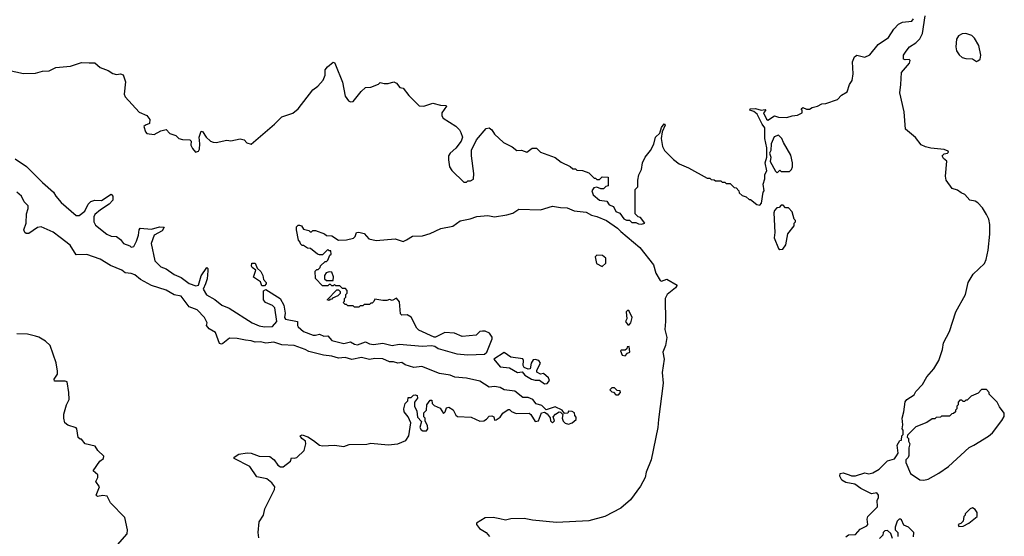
# Model space of a CAD drawing. Extents: x 2087054 to 2277909, y 548907 to 753496.
# Tile 404 of 444: x 2240066 to 2247382, y 668637 to 672478. Entities that reach past the tile are written whole.
import ezdxf

# ---------------------------------------------------------------- set-up
doc = ezdxf.new("R2010")
doc.units = 0

msp = doc.modelspace()

# ---------------------------------------------------------------- linework, layer by layer
at = {"layer": '0CON20XD'}
for points in [[(2245520, 671795), (2245490, 671805), (2245493.6, 671816.4), (2245533, 671817), (2245575, 671806.2), (2245605, 671810), (2245610, 671805), (2245593.3, 671785), (2245615, 671737.5), (2245625, 671730), (2245675, 671762.5), (2245703.9, 671753.9), (2245765, 671750), (2245805, 671763.3), (2245845, 671767.5), (2245880, 671785), (2245880, 671805), (2245872.5, 671815), (2245883.6, 671826.4), (2245913, 671813), (2245935, 671812.5), (2245954.1, 671825.9), (2245994.1, 671835.9), (2246025, 671852.5), (2246055, 671855.7), (2246141.2, 671885), (2246172, 671918), (2246215, 671942.5), (2246232.5, 671995), (2246250.8, 672025), (2246259.1, 672075), (2246254, 672165), (2246267.7, 672202.3), (2246285, 672213.3), (2246345, 672198.8), (2246382.3, 672217.7), (2246445.6, 672294.4), (2246522.5, 672345), (2246561.7, 672408.3), (2246595, 672444), (2246625, 672460), (2246695, 672467.5), (2246706.3, 672483.7)], [(2246205, 668632.5), (2246225, 668647.5), (2246275, 668650), (2246310.7, 668689.3), (2246360, 668715), (2246367.5, 668725), (2246363.3, 668765), (2246367.5, 668785), (2246440, 668855), (2246437.5, 668905), (2246446.4, 668923.6), (2246446.4, 668943.6), (2246435, 668960), (2246395, 668953.8), (2246315, 668993.3), (2246270, 669025), (2246205, 669036.2), (2246173.8, 669055), (2246160, 669085), (2246162.5, 669105), (2246185, 669110), (2246230, 669095), (2246247, 669087), (2246275, 669087.5), (2246345, 669110), (2246375, 669102.5), (2246405, 669110), (2246452.5, 669135), (2246512.7, 669197.3), (2246565, 669213.3), (2246581.2, 669235), (2246593.3, 669255), (2246586.7, 669315), (2246605, 669350), (2246618.3, 669351.7), (2246620, 669385), (2246630, 669395), (2246630, 669425), (2246622.5, 669435), (2246627.5, 669465), (2246622.5, 669515), (2246636.4, 669563.6), (2246644.1, 669635.9), (2246657.5, 669655), (2246712.3, 669687.7), (2246725, 669713.3), (2246773.6, 669766.4), (2246805, 669822.5), (2246858.3, 669881.7), (2246896.1, 669943.9), (2246923.3, 670025), (2246930, 670075), (2246975, 670160), (2247022.5, 670305), (2247092.5, 670435), (2247112.5, 670525), (2247150, 670585), (2247233.6, 670666.4), (2247246.9, 670695), (2247262.7, 670765), (2247274.6, 670884.6), (2247272.9, 670955), (2247267.8, 670995), (2247250.5, 671030.5), (2247219.2, 671079.2), (2247185, 671117.5), (2247165, 671128.6), (2247125, 671135.8), (2247087.6, 671177.6), (2247060.3, 671190.3), (2247035, 671211.2), (2246995, 671223.3), (2246950, 671285), (2246944.4, 671315), (2246955.8, 671425), (2246928.8, 671445), (2246920, 671465), (2246935, 671480), (2246960, 671485), (2246967, 671493), (2246965, 671500), (2246935, 671512.5), (2246835, 671522.5), (2246795, 671532.5), (2246765, 671547.5), (2246723, 671603), (2246647.5, 671665), (2246637, 671793), (2246604.4, 671934.4), (2246614, 671995), (2246618, 672085), (2246676.2, 672155), (2246682.5, 672175), (2246675, 672182.5), (2246645, 672180), (2246632.5, 672185), (2246633.3, 672215), (2246652.5, 672245), (2246677.5, 672275), (2246724, 672306), (2246753.9, 672336.1), (2246774.5, 672375.5), (2246793.6, 672506.4)], [(2247175, 672167.5), (2247185, 672172.5), (2247202.5, 672185), (2247206.7, 672215), (2247192.2, 672285), (2247161.4, 672341.4), (2247139.3, 672359.3), (2247095, 672376.2), (2247068.3, 672371.7), (2247042, 672358), (2247025.7, 672334.3), (2247021.4, 672275), (2247027.5, 672247.5), (2247045.7, 672215.7), (2247068, 672198), (2247095, 672189.2), (2247145, 672187.5), (2247175, 672167.5)], [(2239945, 672110), (2240095, 672077.5), (2240185, 672080.6), (2240235, 672094.4), (2240285, 672098.6), (2240335, 672121.4), (2240445, 672133.3), (2240525, 672160), (2240583, 672157), (2240625, 672156.7), (2240665, 672123.8), (2240725, 672100), (2240758.3, 672078.3), (2240785, 672071.2), (2240815, 672076.7), (2240835, 672067.5), (2240853.3, 672015), (2240843.8, 671925), (2240850, 671905), (2240955, 671790), (2241010, 671765), (2241032.5, 671735), (2241030, 671705), (2241000, 671695), (2240990, 671685), (2241000, 671645), (2241011.7, 671631.7), (2241065, 671623.3), (2241115, 671652.5), (2241155, 671662.5), (2241181.7, 671631.7), (2241226.1, 671616.1), (2241250, 671595), (2241275, 671587.5), (2241330, 671585), (2241340, 671575), (2241337.5, 671545), (2241349.3, 671519.3), (2241373, 671493), (2241395, 671500), (2241402.5, 671515), (2241405.8, 671555), (2241398.8, 671605), (2241415, 671650), (2241425, 671646.7), (2241450.8, 671605), (2241485, 671576), (2241505, 671568), (2241525, 671566), (2241605, 671582), (2241635, 671576.7), (2241705, 671591.2), (2241733.6, 671583.6), (2241755, 671563.3), (2241785, 671553.3), (2241959.7, 671700.3), (2242015, 671756.2), (2242095, 671782), (2242136.2, 671815), (2242245, 671957.5), (2242282.5, 671985), (2242320.5, 672029.5), (2242336.2, 672065), (2242336.7, 672105), (2242353, 672127), (2242395, 672162.5), (2242405, 672160), (2242413.3, 672143.3), (2242463.9, 672013.9), (2242485, 671910), (2242510, 671875), (2242525, 671867.5), (2242545, 671870), (2242603.3, 671945), (2242635, 671973.3), (2242675, 671977.5), (2242731.7, 671998.3), (2242745, 672010), (2242775, 672002.5), (2242803.6, 672003.6), (2242846.4, 672016.4), (2242866.4, 672006.4), (2242890, 671975), (2242915, 671970), (2242957.5, 671915), (2243035, 671836.7), (2243070, 671835), (2243135, 671856.7), (2243191.7, 671841.7), (2243235, 671840), (2243237.5, 671835), (2243202.5, 671785), (2243203, 671763), (2243212.5, 671745), (2243306.1, 671686.1), (2243335, 671660), (2243345, 671640), (2243357.5, 671605), (2243347.5, 671575), (2243306.4, 671523.6), (2243263.9, 671486.1), (2243253.3, 671465), (2243252.5, 671435), (2243260, 671385), (2243277, 671357), (2243365, 671270), (2243385, 671270), (2243395, 671280), (2243415, 671280), (2243437, 671293), (2243440, 671335), (2243422.5, 671465), (2243423, 671507), (2243460, 671585), (2243532, 671668), (2243555, 671674), (2243575, 671658.8), (2243595, 671626.7), (2243660, 671565), (2243725, 671532.5), (2243760, 671505), (2243795, 671507.5), (2243835, 671492.5), (2243875, 671523.3), (2243905, 671522.5), (2243935, 671492.5), (2244045, 671452.5), (2244089.3, 671419.3), (2244157, 671387), (2244175, 671370), (2244195, 671370), (2244205, 671360), (2244247, 671357), (2244295, 671340), (2244335, 671300), (2244345, 671300), (2244355, 671290), (2244375, 671290), (2244395, 671310), (2244438.3, 671308.3), (2244438.3, 671241.7), (2244421.7, 671238.3), (2244405, 671220), (2244385, 671220), (2244355, 671232.5), (2244333, 671227), (2244317.5, 671205), (2244327.5, 671175), (2244375, 671136.7), (2244429.3, 671129.3), (2244445, 671102.5), (2244478.3, 671088.3), (2244495, 671052.5), (2244525, 671040), (2244555, 670997.5), (2244575, 670987.5), (2244597, 670987), (2244615, 670970), (2244645, 670970), (2244665, 670960), (2244685, 670957.5), (2244710, 670965), (2244678.3, 671008.3), (2244661.7, 671011.7), (2244640, 671035), (2244640, 671215), (2244660, 671235), (2244660, 671285), (2244667.5, 671325), (2244686.4, 671363.6), (2244692.5, 671415), (2244712.5, 671455), (2244752.5, 671505), (2244777.7, 671552.3), (2244790, 671605), (2244821.2, 671635), (2244835, 671676.7), (2244855, 671703.3), (2244863, 671693), (2244838.8, 671645), (2244831.9, 671595), (2244841.2, 671535), (2244857.5, 671505), (2244925, 671437.5), (2244965, 671407.5), (2245035, 671377.5), (2245175, 671300), (2245195, 671300), (2245205, 671290), (2245227, 671287), (2245235, 671280), (2245275, 671280), (2245285, 671270), (2245305, 671270), (2245315, 671260), (2245345, 671260), (2245375, 671230), (2245388.3, 671228.3), (2245410, 671205), (2245411.7, 671191.7), (2245435, 671170), (2245465, 671160), (2245485, 671140), (2245495, 671140), (2245543, 671103), (2245565, 671100), (2245577.5, 671115), (2245590, 671195), (2245597.5, 671205), (2245590, 671255), (2245603.3, 671295), (2245603.6, 671326.4), (2245616.7, 671353.3), (2245603.8, 671415), (2245617.5, 671455), (2245617.5, 671525), (2245602.5, 671595), (2245603.3, 671673.3), (2245581.7, 671701.7), (2245546.1, 671776.1), (2245520, 671795)], [(2245695, 671340), (2245715, 671360), (2245725, 671350), (2245785, 671350), (2245800, 671365), (2245807.5, 671385), (2245807.5, 671415), (2245795, 671470), (2245740, 671565), (2245730, 671595), (2245705, 671620), (2245673, 671607), (2245650, 671555), (2245646.7, 671505), (2245637.5, 671485), (2245647.5, 671455), (2245643, 671423), (2245681.7, 671351.7), (2245695, 671340)], [(2240033, 671443), (2240117, 671387), (2240235, 671267.3), (2240316.9, 671196.9), (2240334.5, 671165), (2240375, 671120), (2240485, 671021.2), (2240508.3, 671021.7), (2240551.2, 671055), (2240574.6, 671105.4), (2240595, 671125.7), (2240625, 671136.7), (2240675, 671134.2), (2240745, 671180), (2240758.8, 671165), (2240758, 671135), (2240732.4, 671107.6), (2240668, 671065)], [(2241843.8, 668625), (2241838.3, 668665), (2241845.8, 668745), (2241878.7, 668795), (2241888.4, 668841.6), (2241958.8, 668985), (2241961.1, 669005), (2241940, 669035), (2241902.5, 669065), (2241828.1, 669078.1), (2241775.3, 669155.3), (2241660, 669215), (2241660, 669225), (2241695, 669246.8), (2241756.4, 669256.4), (2241785, 669254.3), (2241845, 669232.9), (2241925, 669230), (2241957.5, 669205), (2241985, 669165.7), (2242005, 669152.9), (2242025, 669152.9), (2242077.5, 669195), (2242085, 669220), (2242107.5, 669217.5), (2242125, 669223.8), (2242181.2, 669275), (2242191.2, 669325), (2242188.8, 669345), (2242163, 669363), (2242150, 669385), (2242165, 669391.2), (2242206.4, 669376.4), (2242250.3, 669350.3), (2242293.3, 669315), (2242315, 669310), (2242405, 669313.6), (2242474.4, 669305.6), (2242515, 669320.5), (2242645, 669322.9), (2242675, 669328.8), (2242805, 669317.5), (2242875, 669324.2), (2242935, 669350), (2242958, 669385), (2242971.7, 669481.7), (2242952.5, 669525), (2242923.3, 669563.3), (2242920, 669585), (2242930, 669625), (2242950, 669645), (2242951.7, 669668.3), (2242975, 669670), (2242993, 669687), (2243005, 669690), (2243020, 669685), (2243022.5, 669665), (2243000, 669635), (2243000, 669605), (2243017, 669567), (2243023, 669523), (2243051.7, 669491.7), (2243040, 669445), (2243049.1, 669429.1), (2243061.7, 669421.7), (2243088.1, 669421.9), (2243098.8, 669435), (2243097.3, 669457.3), (2243080, 669495), (2243080, 669515), (2243070, 669525), (2243070, 669555), (2243090, 669575), (2243092.5, 669615), (2243115, 669650), (2243128.3, 669648.3), (2243130, 669625), (2243145, 669610), (2243189.3, 669589.3), (2243215, 669550), (2243227, 669563), (2243237, 669593), (2243255, 669596.7), (2243287.7, 669577.7), (2243307.5, 669537.5), (2243318.3, 669528.3), (2243421.7, 669521.7), (2243485, 669492.5), (2243515, 669496.7), (2243535, 669507.5), (2243555, 669530), (2243575, 669532.5), (2243590, 669525), (2243595, 669500), (2243607, 669503), (2243635, 669522.5), (2243655, 669552.5), (2243695, 669580), (2243705, 669580), (2243720, 669565), (2243755, 669550), (2243851.7, 669551.7), (2243863, 669543), (2243895, 669490), (2243920, 669495), (2243942.5, 669555), (2243965, 669560), (2243986.4, 669546.4), (2244008.3, 669518.3), (2244010, 669495), (2244025, 669480), (2244040, 669495), (2244030, 669525), (2244047.5, 669545), (2244075, 669562.5), (2244085, 669560), (2244101.7, 669541.7), (2244097.5, 669515), (2244103.9, 669493.9), (2244119.3, 669479.3), (2244145, 669471.2), (2244170.5, 669479.5), (2244200, 669505), (2244201.7, 669521.7), (2244190, 669535), (2244187.5, 669555), (2244170, 669565), (2244145, 669567.5), (2244138.3, 669551.7), (2244115, 669550), (2244097.5, 669575), (2244045, 669599.2), (2243978.3, 669578.3), (2243945, 669610), (2243902.9, 669622.9), (2243880, 669655), (2243845, 669668.6), (2243805, 669668), (2243745.6, 669715.6), (2243665, 669725.7), (2243635, 669742.9), (2243595, 669751.9), (2243555, 669746.9), (2243485, 669789.3), (2243385, 669812.9), (2243300.5, 669820.5), (2243265, 669834.1), (2243185, 669847.8), (2243055, 669899), (2242995, 669890.9), (2242931.2, 669911.2), (2242905, 669929.7), (2242875, 669925.4), (2242844.5, 669934.5), (2242815, 669934.5), (2242765, 669956.3), (2242705, 669958.9), (2242665, 669952.2), (2242605, 669965.3), (2242535, 669951.2), (2242485, 669966.5), (2242435, 669960.4), (2242385, 669977.5), (2242324.8, 669984.8), (2242215, 670010.4), (2242186.6, 670026.6), (2242105, 670055.3), (2242015, 670059.4), (2241955, 670080.6), (2241895, 670073.6), (2241855, 670082.4), (2241815, 670080.6), (2241785, 670091.4), (2241744, 670095), (2241681.2, 670108.8), (2241625, 670110.8), (2241575, 670070), (2241565, 670066.7), (2241551.7, 670071.7), (2241522.3, 670152.3), (2241475, 670178.8), (2241453.3, 670205), (2241460, 670225), (2241439.2, 670265), (2241385, 670320), (2241325, 670342), (2241265, 670422.8), (2241215, 670432.7), (2241155, 670465.9), (2241045, 670501.8), (2240965, 670547.1), (2240920.7, 670580.7), (2240895, 670590.6), (2240850.8, 670595), (2240825, 670615.5), (2240741.2, 670651.2), (2240665, 670697.2), (2240565, 670732.1), (2240485, 670728.8), (2240441.3, 670801.3), (2240367.7, 670857.7), (2240315, 670898.6), (2240225, 670936.9), (2240197.8, 670932.2), (2240135, 670888), (2240115, 670888.8), (2240105.8, 670895.8), (2240098, 670915), (2240113.6, 670966.4), (2240116.1, 671033.9), (2240130, 671075), (2240128.8, 671095), (2240100, 671125), (2240078.8, 671165), (2240045, 671196.2)], [(2245715, 670770), (2245735, 670772.5), (2245757.5, 670805), (2245772.5, 670885), (2245820, 670945), (2245820, 670965), (2245830, 670975), (2245830, 670985), (2245820, 670995), (2245805, 671050), (2245778.3, 671078.3), (2245755, 671080), (2245738.3, 671098.3), (2245725, 671100), (2245708.3, 671081.7), (2245691.7, 671078.3), (2245675, 671060), (2245668.3, 671041.7), (2245677.5, 670895), (2245671.2, 670855), (2245705, 670777.5), (2245715, 670770)], [(2240668, 671065), (2240625, 671029.2), (2240616.6, 671013.4), (2240616.9, 670975), (2240629.2, 670949.2), (2240715, 670882.5), (2240745, 670869.4), (2240785.7, 670865.7), (2240815, 670843.8), (2240836.7, 670815), (2240885, 670796.7), (2240895, 670787.5), (2240915, 670792.5), (2240935, 670832.5), (2240950, 670875), (2240953.9, 670916.1), (2240961.7, 670928.3), (2241045, 670921.2), (2241105, 670938.8), (2241140, 670935), (2241125, 670907.5), (2241066.7, 670875), (2241044, 670815), (2241070, 670685), (2241115, 670641.5), (2241155, 670624.5), (2241213.6, 670583.6), (2241265, 670561.6), (2241326.8, 670516.8), (2241375, 670498.4), (2241394.7, 670505.3), (2241415, 670574.4), (2241457.5, 670635), (2241465, 670627.5), (2241465, 670610), (2241458.5, 670551.5), (2241446.2, 670513.8), (2241428.5, 670475), (2241455, 670433.2), (2241517.1, 670397.1), (2241567.1, 670355), (2241622.4, 670332.4), (2241793.8, 670225), (2241845, 670202), (2241885, 670194.3), (2241945, 670198), (2241976.7, 670235), (2241962.5, 670335), (2241945, 670352.5), (2241892.5, 670375), (2241876.7, 670395), (2241878.3, 670461.7), (2241895, 670472.5), (2242001.2, 670405), (2242030, 670355), (2242038.8, 670295), (2242033.3, 670265), (2242041.7, 670251.7), (2242130, 670235), (2242130, 670205), (2242136, 670195), (2242175, 670160.5), (2242247.4, 670132.6), (2242265, 670131.5), (2242295, 670140.8), (2242325, 670126), (2242355, 670126.7), (2242385, 670093.1), (2242454.2, 670075.8), (2242475, 670071.3), (2242525, 670082.5), (2242555, 670065.4), (2242575, 670061.2), (2242635, 670083.5), (2242665, 670069.1), (2242695, 670063.2), (2242765, 670072.9), (2242835, 670055.6), (2242885, 670065.6), (2243059.8, 670050.2), (2243125.6, 670055.6), (2243150, 670050), (2243175, 670032.9), (2243315, 669994.7), (2243395, 669986.2), (2243519.3, 669990.7), (2243536.2, 670005), (2243577.5, 670105), (2243577, 670117), (2243557, 670147), (2243525, 670162.5), (2243505, 670162.5), (2243485, 670160), (2243457, 670133), (2243355, 670122.5), (2243296.4, 670146.4), (2243225, 670152.5), (2243155, 670117.5), (2243145, 670117.5), (2243030.7, 670170.7), (2243017.5, 670185), (2242975, 670266.7), (2242945, 670283.3), (2242905, 670280), (2242895, 670290), (2242889.3, 670379.3), (2242865, 670407.5), (2242835, 670390), (2242815, 670397.5), (2242795, 670390), (2242765, 670390), (2242705, 670400), (2242698.3, 670381.7), (2242685, 670370), (2242675, 670370), (2242665, 670360), (2242625, 670360), (2242615, 670350), (2242595, 670350), (2242585, 670340), (2242555, 670340), (2242545, 670350), (2242505, 670350), (2242495, 670360), (2242485, 670360), (2242470, 670375), (2242480, 670385), (2242480, 670405), (2242490, 670415), (2242490, 670435), (2242500, 670445), (2242500, 670465), (2242488.3, 670478.3), (2242465, 670480), (2242445, 670500), (2242415, 670500), (2242405, 670510), (2242395, 670500), (2242385, 670500), (2242375, 670510), (2242365, 670510), (2242355, 670500), (2242315, 670500), (2242263, 670553), (2242261.7, 670608.3), (2242275, 670620), (2242285, 670620), (2242300, 670635), (2242301.7, 670648.3), (2242335, 670680), (2242345, 670680), (2242355, 670690), (2242371.7, 670728.3), (2242380, 670735), (2242378.3, 670758.3), (2242365, 670760), (2242355, 670770), (2242315, 670730), (2242295, 670730), (2242280, 670735), (2242227, 670777), (2242205, 670780), (2242175, 670800), (2242165, 670800), (2242151.7, 670811.7), (2242150, 670825), (2242138.3, 670838.3), (2242122.5, 670915), (2242123, 670937), (2242135, 670950), (2242145, 670950), (2242160, 670945), (2242175, 670920), (2242215, 670910), (2242225, 670900), (2242235, 670900), (2242245, 670910), (2242265, 670910), (2242330, 670885), (2242345, 670872.5), (2242385, 670870), (2242435, 670840), (2242495, 670842.5), (2242547, 670853), (2242560, 670865), (2242570, 670895), (2242585, 670898.8), (2242625, 670888.8), (2242659.3, 670849.3), (2242715, 670836.7), (2242855, 670849.6), (2242915, 670829.1), (2242939.3, 670840.7), (2242985, 670868.5), (2243058.3, 670871.7), (2243115, 670887.5), (2243195, 670926.7), (2243285, 670942), (2243338.5, 670981.5), (2243412.7, 670997.3), (2243462.5, 671015), (2243545, 671023), (2243595, 671013.5), (2243685, 671026), (2243731, 671039), (2243775, 671070), (2243935, 671063.2), (2244025, 671091.3), (2244085, 671080.5), (2244135, 671078.9), (2244186.6, 671056.6), (2244275, 671046.2), (2244314.4, 671024.4), (2244355, 671015.8), (2244425.1, 670985.1), (2244508.6, 670928.6), (2244532.3, 670902.3), (2244675, 670783.3), (2244774.8, 670655), (2244793.6, 670593.6), (2244825, 670537.8), (2244835, 670532.9), (2244875, 670550), (2244950, 670505), (2244937.9, 670485), (2244875.8, 670434.2), (2244861.7, 670405), (2244865.5, 670235), (2244858.6, 670175), (2244873.9, 670115), (2244864.7, 670055), (2244844.1, 670005.9), (2244853.7, 669955), (2244839.4, 669855), (2244847.1, 669775), (2244812.6, 669505), (2244807, 669445), (2244758.3, 669205), (2244721.5, 669115), (2244713.2, 669075), (2244679.4, 669010.6), (2244605, 668907.2), (2244533, 668847), (2244415, 668783.1), (2244295, 668752.8), (2244055, 668740.6), (2243876.5, 668756.5), (2243815, 668769.5), (2243715, 668765.7), (2243675, 668758.1), (2243634, 668766), (2243584, 668776), (2243525, 668775.5), (2243460, 668735), (2243460, 668725), (2243482.5, 668695), (2243533.3, 668665), (2243556.2, 668635)], [(2241885, 670500), (2241865, 670500), (2241855, 670530), (2241803, 670563), (2241820, 670615), (2241792.5, 670635), (2241787.5, 670645), (2241791.7, 670668.3), (2241815, 670667.5), (2241830, 670630), (2241857.5, 670605), (2241872.5, 670575), (2241877.5, 670547.5), (2241897.5, 670525), (2241897.5, 670515), (2241885, 670500)], [(2244395, 670642.5), (2244421.7, 670668.3), (2244420, 670705), (2244395.7, 670725.7), (2244355, 670726.7), (2244342.5, 670715), (2244352.5, 670665), (2244395, 670642.5)], [(2242395, 670540), (2242398.8, 670565), (2242385, 670600), (2242365, 670602.5), (2242343.3, 670596.7), (2242330, 670575), (2242331.7, 670551.7), (2242345, 670540), (2242395, 670540)], [(2242365, 670390), (2242350, 670395), (2242421.7, 670468.3), (2242435, 670470), (2242448.3, 670458.3), (2242448.3, 670441.7), (2242430, 670425), (2242391.7, 670408.3), (2242385, 670400), (2242371.7, 670398.3), (2242365, 670390)], [(2244595, 670210), (2244607, 670223), (2244616.4, 670263.6), (2244595, 670310), (2244585, 670317.5), (2244573.3, 670305), (2244577.5, 670255), (2244567.5, 670235), (2244585, 670210), (2244595, 670210)], [(2240775.9, 668554.1), (2240863.8, 668655), (2240867.5, 668685), (2240846.6, 668776.6), (2240742, 668885), (2240716.7, 668935), (2240685, 668940), (2240645, 668932.5), (2240633.6, 668943.6), (2240658.8, 669005), (2240632.5, 669045), (2240647.5, 669075), (2240647.5, 669095), (2240612.5, 669125), (2240662.5, 669195), (2240690, 669215), (2240691.7, 669231.7), (2240647.5, 669275), (2240628.3, 669308.3), (2240553.3, 669323.3), (2240525, 669360), (2240515, 669360), (2240501.7, 669371.7), (2240492, 669435), (2240485, 669443.8), (2240425, 669463.3), (2240401.7, 669481.7), (2240393.3, 669515), (2240393.9, 669546.1), (2240413.3, 669615), (2240433.3, 669655), (2240432.5, 669705), (2240420, 669785), (2240405, 669790), (2240325, 669790), (2240323.8, 669805), (2240346.4, 669843.6), (2240346.7, 669865), (2240336.4, 669926.4), (2240293.3, 670055), (2240258.3, 670088.3), (2240207.7, 670117.7), (2240184.1, 670124.1), (2240125, 670140), (2240045, 670141.2)], [(2243965, 669770), (2243985, 669772.5), (2244002.5, 669795), (2243996.4, 669816.4), (2243957, 669847), (2243935, 669842.5), (2243908.3, 669858.3), (2243908.3, 669871.7), (2243936.2, 669925), (2243923.6, 669943.6), (2243895, 669952.5), (2243880.7, 669949.3), (2243867.5, 669925), (2243858.3, 669881.7), (2243845, 669880), (2243813.3, 669893.3), (2243807, 669907), (2243810, 669945), (2243805, 669957.5), (2243715, 669970), (2243665, 670003.8), (2243588.8, 669955), (2243635, 669898.2), (2243705, 669889.5), (2243765, 669856), (2243800, 669860), (2243818.8, 669835), (2243868.8, 669805), (2243895, 669797.1), (2243928, 669798), (2243965, 669770)], [(2244565, 669980), (2244581.7, 669998.3), (2244600, 670005), (2244595, 670047.5), (2244580, 670045), (2244578.3, 670031.7), (2244565, 670020), (2244535, 670020), (2244530, 670015), (2244543.6, 669983.6), (2244565, 669980)], [(2244515, 669690), (2244530, 669705), (2244528.3, 669718.3), (2244505, 669720), (2244485, 669740), (2244465, 669740), (2244450, 669725), (2244465, 669710), (2244478.3, 669708.3), (2244495, 669690), (2244515, 669690)], [(2246785, 669053.3), (2246815, 669062.5), (2246895, 669106.7), (2246967.5, 669155), (2247121.7, 669298.3), (2247156.1, 669313.9), (2247265, 669382.5), (2247293, 669407), (2247363, 669497), (2247381.7, 669528.3), (2247381.7, 669551.7), (2247345, 669600), (2247327.5, 669635), (2247270, 669695), (2247270, 669705), (2247248.3, 669728.3), (2247211.7, 669728.3), (2247188.3, 669701.7), (2247135, 669680), (2247105, 669650), (2247095, 669650), (2247085, 669640), (2247075, 669640), (2247065, 669650), (2247051.7, 669648.3), (2247040, 669635), (2247040, 669615), (2247030, 669605), (2247030, 669585), (2247020, 669575), (2247018.3, 669561.7), (2247005, 669550), (2246991.7, 669548.3), (2246975, 669530), (2246915, 669530), (2246907, 669523), (2246875, 669520), (2246865, 669510), (2246845, 669510), (2246807, 669483), (2246725, 669450), (2246661.7, 669388.3), (2246660, 669375), (2246670, 669365), (2246670, 669345), (2246680, 669325), (2246672.5, 669295), (2246671.7, 669238.3), (2246667, 669223), (2246650, 669205), (2246650, 669185), (2246683.6, 669103.6), (2246755, 669056.7), (2246785, 669053.3)], [(2247045, 668710), (2247075, 668713.3), (2247117.5, 668735), (2247180, 668785), (2247180, 668815), (2247165, 668837.5), (2247145, 668847.5), (2247128.3, 668841.7), (2247090, 668805), (2247090, 668795), (2247080, 668785), (2247075, 668750), (2247058.3, 668731.7), (2247040, 668725), (2247045, 668710)], [(2246707, 668633), (2246710, 668665), (2246670, 668705), (2246635, 668720), (2246618.3, 668758.3), (2246610, 668765), (2246600, 668765), (2246585, 668750), (2246570, 668705), (2246570, 668685), (2246590, 668665), (2246590, 668635)], [(2246551.7, 668621.7), (2246538.3, 668658.3), (2246515, 668680), (2246495, 668677.5), (2246482.5, 668665), (2246480, 668645), (2246455, 668620)]]:
    msp.add_lwpolyline(points, dxfattribs=at)

doc.saveas('drawing.dxf')
